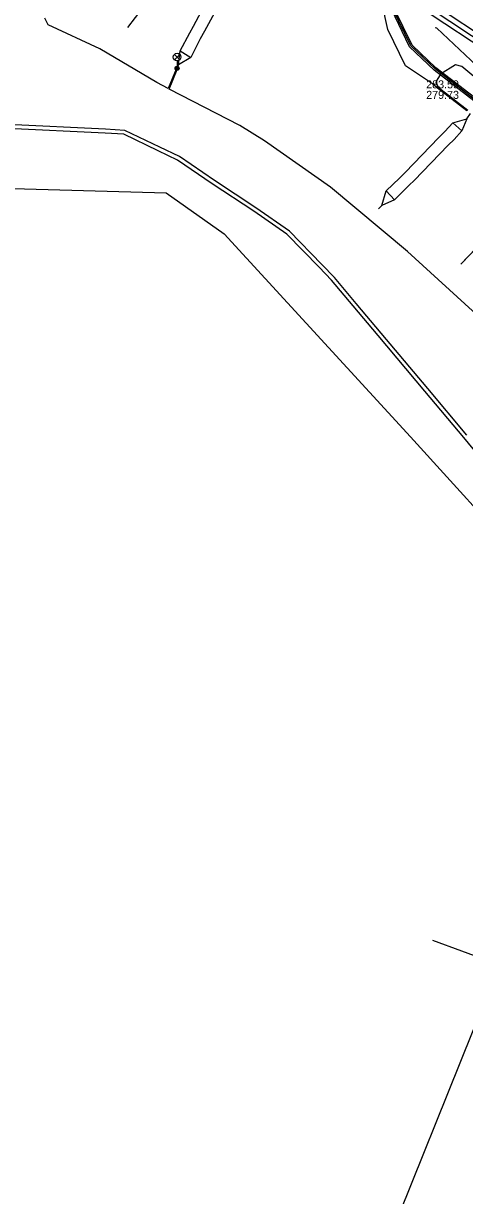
# Model space of a CAD drawing. Extents: x -595540 to -593988, y -1160850 to -1159202.
# Drawn here: x -594338.7 to -594294.7, y -1160596.1 to -1160478.9 of the extents above; entities that cross this region are included whole.
import ezdxf

# ---------------------------------------------------------------- set-up
doc = ezdxf.new("R2010")
doc.units = 0
for name, color, linetype in [('BKOM-ODVODNENI_trasa sítě', 7, 'Continuous'), ('BVK-DESTOVA_popisy', 7, 'Continuous'), ('BVK-DESTOVA_trasa sítě', 7, 'Continuous'), ('BVK-DESTOVA_trasa sítě obvodem', 7, 'Continuous'), ('BVK-VODOVOD_trasa sítě', 7, 'Continuous'), ('CETIN_kabel podzemní', 7, 'Continuous'), ('DESTOVA_trasa neprovozované sítě', 7, 'Continuous'), ('DPMB_kabel', 7, 'Continuous'), ('DPMB_kyneta', 7, 'Continuous'), ('DPMB_trolejové vedení-nosné lano', 7, 'Continuous'), ('EON-NN_kabel', 7, 'Continuous'), ('TSB_kabel VO', 7, 'Continuous'), ('TSB_lampy VO', 7, 'Continuous')]:
    doc.layers.add(name, color=color, linetype=linetype)

msp = doc.modelspace()

# ---------------------------------------------------------------- linework, layer by layer
at = {"layer": 'BKOM-ODVODNENI_trasa sítě'}
msp.add_lwpolyline([(-594294.938, -1160502.96), (-594282.49, -1160489.96)], dxfattribs=at)
at = {"layer": 'BVK-DESTOVA_popisy'}
msp.add_line((-594298.478, -1160485.564), (-594298.478, -1160485.564), dxfattribs=at)
at = {"layer": 'BVK-DESTOVA_trasa sítě'}
msp.add_lwpolyline([(-594322.686, -1160461.059), (-594317.163, -1160464.727), (-594315.822, -1160465.617), (-594306.467, -1160471.831), (-594305.268, -1160472.627), (-594301.444, -1160475.167), (-594300.445, -1160475.83), (-594289.624, -1160483.017)], dxfattribs=at)
at = {"layer": 'BVK-DESTOVA_trasa sítě obvodem'}
for points in [[(-594289.901, -1160483.434), (-594300.722, -1160476.247), (-594301.721, -1160475.583), (-594305.545, -1160473.044), (-594306.744, -1160472.247), (-594316.099, -1160466.034), (-594317.439, -1160465.143), (-594322.963, -1160461.476)], [(-594289.347, -1160482.6), (-594300.168, -1160475.413), (-594301.167, -1160474.75), (-594304.991, -1160472.21), (-594306.19, -1160471.414), (-594315.545, -1160465.2), (-594316.886, -1160464.31), (-594322.409, -1160460.642)]]:
    msp.add_lwpolyline(points, dxfattribs=at)
at = {"layer": 'BVK-VODOVOD_trasa sítě'}
msp.add_line((-594291.346, -1160573.014), (-594297.829, -1160570.63), dxfattribs=at)
msp.add_lwpolyline([(-594292.658, -1160576.764), (-594303.62, -1160604.02), (-594315.91, -1160637.18), (-594319.14, -1160646.13), (-594334.09, -1160685.85), (-594339.729, -1160698.34), (-594373.62, -1160759.16), (-594404.485, -1160814.598), (-594408.34, -1160821.09), (-594414.6, -1160832.37), (-594420.45, -1160842.93), (-594420.622, -1160843.241)], dxfattribs=at)
at = {"layer": 'CETIN_kabel podzemní'}
msp.add_lwpolyline([(-594397.69, -1160477.62), (-594394.16, -1160480.82), (-594384.75, -1160496.07), (-594375, -1160498.47), (-594367.92, -1160501.34), (-594349.23, -1160495.18), (-594324.43, -1160495.87), (-594318.64, -1160500), (-594300.05, -1160520.27), (-594288.48, -1160533), (-594285.33, -1160530.34), (-594270.76, -1160546.62), (-594270.1, -1160547.36), (-594265.41, -1160552.56), (-594264.66, -1160553.39), (-594258.99, -1160559.65), (-594255.5, -1160556.7), (-594237.64, -1160575.85), (-594236.34, -1160574.96), (-594224.6, -1160583.12), (-594216.1, -1160588.67), (-594201.71, -1160597.78)], dxfattribs=at)
at = {"layer": 'DESTOVA_trasa neprovozované sítě'}
for p, q in [((-594328.27, -1160479.36), (-594317.163, -1160464.727)), ((-594295.01, -1160503.02), (-594282.593, -1160489.873))]:
    msp.add_line(p, q, dxfattribs=at)
at = {"layer": 'DPMB_kabel'}
for points in [[(-594206.785, -1160569.604), (-594219.648, -1160560.042), (-594233.525, -1160550.357), (-594244.209, -1160540.293), (-594247.393, -1160536.469), (-594270.953, -1160510.622), (-594292.981, -1160487.252), (-594297.698, -1160483.614), (-594300.133, -1160481.29), (-594301.958, -1160477.528)], [(-594206.785, -1160569.604), (-594219.648, -1160560.042), (-594233.525, -1160550.357), (-594244.209, -1160540.293), (-594247.393, -1160536.469), (-594270.953, -1160510.622), (-594292.981, -1160487.252), (-594297.698, -1160483.614), (-594300.133, -1160481.29), (-594301.958, -1160477.528)], [(-594206.615, -1160569.356), (-594219.472, -1160559.798), (-594233.335, -1160550.123), (-594243.991, -1160540.087), (-594247.167, -1160536.271), (-594270.733, -1160510.418), (-594292.779, -1160487.028), (-594297.502, -1160483.386), (-594299.887, -1160481.11), (-594301.662, -1160477.452)], [(-594206.615, -1160569.356), (-594219.472, -1160559.798), (-594233.335, -1160550.123), (-594243.991, -1160540.087), (-594247.167, -1160536.271), (-594270.733, -1160510.418), (-594292.779, -1160487.028), (-594297.502, -1160483.386), (-594299.887, -1160481.11), (-594301.662, -1160477.452)]]:
    msp.add_lwpolyline(points, dxfattribs=at)
at = {"layer": 'DPMB_kyneta'}
msp.add_lwpolyline([(-594206.7, -1160569.48), (-594219.56, -1160559.92), (-594233.43, -1160550.24), (-594244.1, -1160540.19), (-594247.28, -1160536.37), (-594270.843, -1160510.52), (-594292.88, -1160487.14), (-594297.6, -1160483.5), (-594300.01, -1160481.2), (-594301.81, -1160477.49)], dxfattribs=at)
at = {"layer": 'DPMB_trolejové vedení-nosné lano'}
for points in [[(-594323.344, -1160483.475), (-594323.199, -1160483.076), (-594323.056, -1160481.689), (-594322.076, -1160479.878), (-594321.705, -1160479.207), (-594319.544, -1160475.116), (-594319.079, -1160474.274), (-594318.304, -1160472.827), (-594317.205, -1160472.027), (-594316.8, -1160471.452)], [(-594317.205, -1160472.027), (-594317.154, -1160473.33), (-594318.13, -1160475.015), (-594318.435, -1160475.66), (-594320.608, -1160479.736), (-594321.053, -1160480.504), (-594321.973, -1160482.341), (-594323.199, -1160483.076)], [(-594323.056, -1160481.689), (-594321.973, -1160482.341)], [(-594303.255, -1160497.476), (-594302.916, -1160497.168), (-594302.487, -1160495.687), (-594301.15, -1160494.416), (-594300.589, -1160493.867), (-594297.216, -1160490.368), (-594296.63, -1160489.766), (-594295.815, -1160488.886), (-594294.438, -1160488.494), (-594294.048, -1160487.964)], [(-594294.438, -1160488.494), (-594294.932, -1160489.695), (-594295.68, -1160490.539), (-594296.276, -1160491.132), (-594299.689, -1160494.664), (-594300.166, -1160495.124), (-594301.636, -1160496.574), (-594302.916, -1160497.168)], [(-594295.815, -1160488.886), (-594294.932, -1160489.695)], [(-594302.487, -1160495.687), (-594301.636, -1160496.574)]]:
    msp.add_lwpolyline(points, dxfattribs=at)
at = {"layer": 'EON-NN_kabel'}
for points in [[(-594247.48, -1160531.58), (-594247.848, -1160531.154), (-594250.985, -1160527.814), (-594258.59, -1160519.257), (-594265.674, -1160510.907), (-594265.788, -1160510.831), (-594272.957, -1160502.693), (-594279.094, -1160496.488), (-594286.934, -1160488.943), (-594293.46, -1160483.154), (-594297.407, -1160479.413), (-594297.57, -1160479.4)], [(-594290.027, -1160526.039), (-594294.729, -1160520.36), (-594298.628, -1160515.711), (-594303.285, -1160510.16), (-594305.767, -1160507.197), (-594307.937, -1160504.608), (-594309.174, -1160503.328), (-594312.385, -1160500.012), (-594315.705, -1160497.707), (-594319.846, -1160494.974), (-594323.307, -1160492.614), (-594325.259, -1160491.677), (-594328.676, -1160490.036), (-594330.542, -1160489.916), (-594340.282, -1160489.449)], [(-594294.421, -1160520.104), (-594298.322, -1160515.453), (-594302.979, -1160509.904), (-594305.461, -1160506.941), (-594307.639, -1160504.34), (-594308.886, -1160503.05), (-594312.125, -1160499.706), (-594315.481, -1160497.375), (-594319.624, -1160494.642), (-594323.107, -1160492.266), (-594325.085, -1160491.317), (-594328.572, -1160489.642), (-594330.52, -1160489.516), (-594340.26, -1160489.049)]]:
    msp.add_lwpolyline(points, dxfattribs=at)
at = {"layer": 'TSB_kabel VO'}
for points in [[(-594294.424, -1160487.702), (-594297.347, -1160485.417), (-594297.858, -1160485.002), (-594300.54, -1160483.2), (-594302.32, -1160479.55), (-594303.37, -1160474.7)], [(-594293.1, -1160508.39), (-594300.36, -1160501.76), (-594308.05, -1160495.33), (-594314.62, -1160490.67), (-594317.09, -1160489.17), (-594324.145, -1160485.507), (-594323.346, -1160483.566), (-594323.357, -1160483.435), (-594323.457, -1160483.52), (-594324.252, -1160485.451), (-594325.39, -1160484.86), (-594331.08, -1160481.5), (-594336.23, -1160479.08), (-594336.56, -1160478.43)], [(-594290.46, -1160486.99), (-594294.93, -1160483.24), (-594295.54, -1160483.1), (-594297.06, -1160484.02), (-594297.51, -1160484.78), (-594297.273, -1160485.323), (-594294.336, -1160487.618)]]:
    msp.add_lwpolyline(points, dxfattribs=at)
at = {"layer": 'TSB_lampy VO'}
for p, q in [((-594323.622, -1160482.575), (-594323.092, -1160482.045)), ((-594323.622, -1160482.045), (-594323.092, -1160482.575)), ((-594323.622, -1160482.575), (-594323.092, -1160482.045)), ((-594323.622, -1160482.045), (-594323.092, -1160482.575)), ((-594323.357, -1160482.685), (-594323.357, -1160483.435)), ((-594323.357, -1160482.685), (-594323.357, -1160483.435))]:
    msp.add_line(p, q, dxfattribs=at)
for centre, radius in [((-594323.357, -1160482.31), 0.375), ((-594323.357, -1160482.31), 0.375), ((-594323.357, -1160483.435), 0.2), ((-594323.357, -1160483.435), 0.2), ((-594323.357, -1160483.435), 0.145), ((-594323.357, -1160483.435), 0.145), ((-594323.357, -1160483.435), 0.0876), ((-594323.357, -1160483.435), 0.0876)]:
    msp.add_circle(centre, radius, dxfattribs=at)

# ---------------------------------------------------------------- texts
at = {"layer": 'BVK-DESTOVA_popisy'}
for s, p in [('283.59', (-594298.478, -1160485.439)), ('279.73', (-594298.478, -1160486.489))]:
    msp.add_text(s, height=0.8, dxfattribs=at).set_placement(p)

doc.saveas('drawing.dxf')
